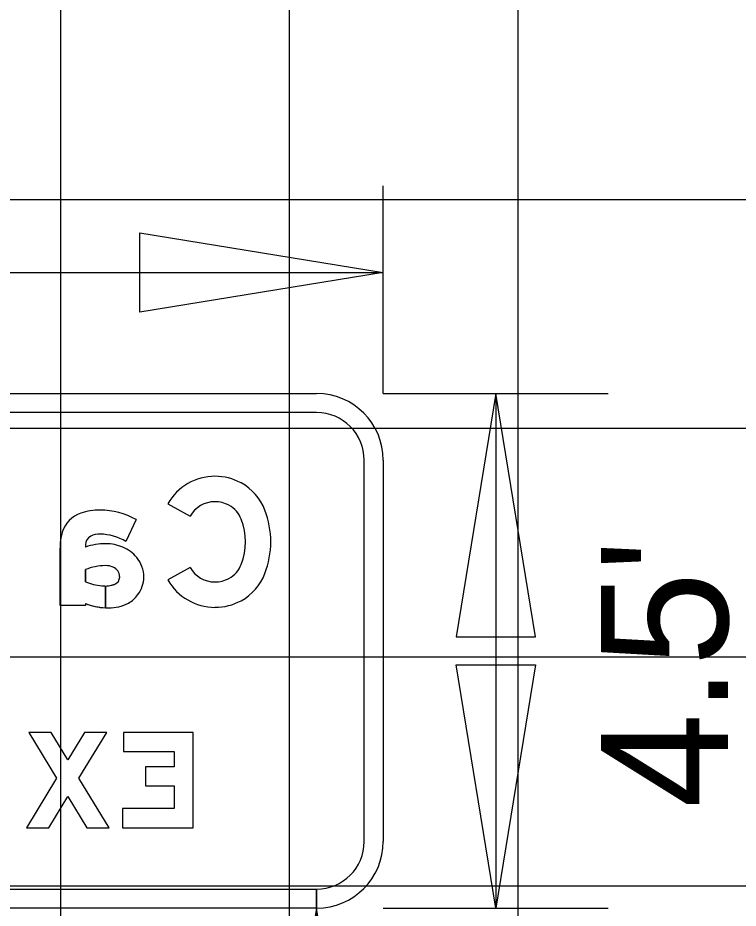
# Model space of a CAD drawing. Extents: x 1797809 to 2198143, y 249608 to 1237864.
# Drawn here: x 2197018.33 to 2197024.63, y 1237184.91 to 1237192.69 of the extents above; entities that cross this region are included whole.
import ezdxf

# ---------------------------------------------------------------- set-up
doc = ezdxf.new("R2010")
doc.units = 0
for name, color, linetype in [('GSBWFILL', 7, 'Continuous'), ('GSCOLORFILL', 7, 'Continuous'), ('GSDIMS', 7, 'Continuous'), ('GSOUTLINE', 7, 'Continuous'), ('GSSHT', 7, 'Continuous'), ('Level 55', 7, 'Continuous')]:
    doc.layers.add(name, color=color, linetype=linetype)

msp = doc.modelspace()

# ---------------------------------------------------------------- linework, layer by layer
at = {"layer": 'GSBWFILL'}
for points in [[(2197019.6438, 1237188.446), (2197019.8371, 1237188.3364)], [(2197019.3659, 1237188.3071), (2197019.2767, 1237188.1146)], [(2197018.9217, 1237188.0875), (2197018.9217, 1237188.067)], [(2197018.9217, 1237187.573), (2197018.9217, 1237187.5574), (2197018.6996, 1237187.5574), (2197018.6996, 1237188.0586)], [(2197018.9217, 1237187.8704), (2197018.9217, 1237187.7624)], [(2197019.8371, 1237187.8892), (2197019.6438, 1237187.7797)], [(2197019.0966, 1237187.7265), (2197019.0966, 1237187.5359)], [(2197019.0967, 1237187.5359), (2197019.0967, 1237187.7265)]]:
    msp.add_lwpolyline(points, dxfattribs=at)
for points in [[(2197018.6008, 1237185.6132), (2197018.7681, 1237185.8871), (2197018.9353, 1237185.6132), (2197019.1306, 1237185.6132), (2197018.8657, 1237186.047), (2197019.1097, 1237186.4466), (2197018.9144, 1237186.4466), (2197018.7681, 1237186.2069), (2197018.6217, 1237186.4466), (2197018.4264, 1237186.4466), (2197018.6704, 1237186.047), (2197018.4056, 1237185.6132)], [(2197019.2556, 1237186.4466), (2197019.2556, 1237186.2799), (2197019.6972, 1237186.2799), (2197019.6972, 1237186.1466), (2197019.4472, 1237186.1466), (2197019.4472, 1237185.9799), (2197019.6972, 1237185.9799), (2197019.6972, 1237185.7799), (2197019.2472, 1237185.7799), (2197019.2472, 1237185.6132), (2197019.8639, 1237185.6132), (2197019.8639, 1237186.4466)]]:
    msp.add_lwpolyline(points, close=True, dxfattribs=at)
for centre, major_axis, ratio, start_param, end_param in [((2197020.0553, 1237188.2127), (0, -0.473), 0.999994, 3.141593, 4.196762), ((2197020.0553, 1237188.2057), (0, -0.48), 0.999994, 2.646344, 3.141593), ((2197020.067, 1237188.2273), (0, -0.4554), 0.999994, 1.935775, 2.646344), ((2197020.0553, 1237188.2127), (0, -0.2508), 0.999994, 3.141593, 4.196762), ((2197020.0553, 1237188.2057), (0, -0.2579), 0.999994, 2.646344, 3.141593), ((2197019.0508, 1237187.8468), (0, -0.5438), 0.999995, 3.141593, 3.458648), ((2197019.0508, 1237187.7538), (0, -0.6367), 0.999995, 2.623874, 3.141593), ((2197020.067, 1237188.2273), (0, -0.2333), 0.999994, 1.935775, 2.646344), ((2197019.7673, 1237188.1128), (0, -0.7763), 0.999994, 1.205818, 1.935775), ((2197018.9592, 1237188.1259), (0, -0.2499), 0.999995, 3.458648, 4.427613), ((2197019.7673, 1237188.1128), (0, -0.5541), 0.999994, 1.205818, 1.935775), ((2197019.1891, 1237188.0586), (0, -0.4895), 0.999995, 4.427613, 4.712389), ((2197019.0051, 1237188.0875), (0, -0.0833), 0.999995, 3.602032, 4.712389), ((2197019.0428, 1237188.0114), (0, -0.1683), 0.999995, 3.094343, 3.602032), ((2197019.0508, 1237187.7538), (0, -0.4257), 0.999995, 2.582097, 3.141593), ((2197019.0999, 1237187.5353), (0, -0.5608), 0.999995, 3.141593, 3.464907), ((2197019.0999, 1237187.7152), (0, -0.3809), 0.999995, 2.73708, 3.141593), ((2197019.126, 1237187.7719), (0, -0.3185), 0.999995, 2.265663, 2.742307), ((2197019.1652, 1237187.8045), (0, -0.2675), 0.999995, 1.570796, 2.265663), ((2197020.067, 1237187.9983), (0, -0.2333), 0.999994, 0.495249, 1.205818), ((2197019.1126, 1237187.3586), (0, -0.5462), 0.999995, 3.169955, 3.498593), ((2197019.1009, 1237187.744), (0, -0.1606), 0.999995, 2.733046, 3.165323), ((2197019.1272, 1237187.8048), (0, -0.0944), 0.999995, 1.610807, 2.733046), ((2197020.0553, 1237188.0129), (0, -0.2508), 0.999994, 5.228016, 6.283185), ((2197019.1096, 1237188.2403), (0, -0.5135), 0.999995, 5.908557, 6.196216), ((2197019.155, 1237187.8045), (0, -0.0666), 0.999995, 0.384565, 1.570796), ((2197019.1211, 1237187.8045), (0, -0.1006), 0.999995, 1.570796, 1.610807), ((2197019.177, 1237187.8045), (0, -0.2557), 0.999995, 0.927653, 1.570796), ((2197020.0553, 1237188.0129), (0, -0.473), 0.999994, 5.228016, 6.283185), ((2197020.0553, 1237188.02), (0, -0.2579), 0.999994, 0, 0.495249), ((2197020.067, 1237187.9983), (0, -0.4554), 0.999994, 0.495249, 1.205818), ((2197019.0967, 1237187.9487), (0, -0.2222), 0.999995, 6.140268, 6.282935), ((2197019.0967, 1237187.9487), (0, -0.2222), 0.999995, 0, 0.384565), ((2197019.1543, 1237187.8215), (0, -0.2841), 0.999995, 0.530468, 0.927653), ((2197019.1252, 1237188.1022), (0, -0.567), 0.999995, 5.916134, 6.232721), ((2197019.1252, 1237188.1022), (0, -0.567), 0.999995, 6.232819, 6.283185), ((2197019.1252, 1237187.9174), (0, -0.3822), 0.999995, 0, 0.469149), ((2197020.0553, 1237188.02), (0, -0.48), 0.999994, 0, 0.495249)]:
    msp.add_ellipse(centre, major_axis=major_axis, ratio=ratio, start_param=start_param, end_param=end_param, dxfattribs=at)
at = {"layer": 'GSCOLORFILL'}
for p, q in [((2197013.1109, 1237189.4095), (2197020.9442, 1237189.4095)), ((2197020.9442, 1237189.2428), (2197013.1109, 1237189.2428)), ((2197021.3609, 1237185.4928), (2197021.3609, 1237188.8262)), ((2197021.5275, 1237188.8262), (2197021.5275, 1237185.4928)), ((2197013.1109, 1237185.0762), (2197020.9425, 1237185.0762)), ((2197020.9425, 1237185.0762), (2197020.9425, 1237184.9095)), ((2197020.9442, 1237184.9095), (2197020.9442, 1237185.0762)), ((2197020.9425, 1237184.9095), (2197013.1109, 1237184.9095))]:
    msp.add_line(p, q, dxfattribs=at)
for points in [[(2197019.6438, 1237188.446), (2197019.8371, 1237188.3364)], [(2197019.3659, 1237188.3071), (2197019.2767, 1237188.1146)], [(2197018.9217, 1237188.0875), (2197018.9217, 1237188.067)], [(2197018.9217, 1237187.573), (2197018.9217, 1237187.5574), (2197018.6996, 1237187.5574), (2197018.6996, 1237188.0586)], [(2197018.9217, 1237187.8704), (2197018.9217, 1237187.7624)], [(2197019.8371, 1237187.8892), (2197019.6438, 1237187.7797)], [(2197019.0966, 1237187.7265), (2197019.0966, 1237187.5359)], [(2197019.0967, 1237187.5359), (2197019.0967, 1237187.7265)]]:
    msp.add_lwpolyline(points, dxfattribs=at)
for points in [[(2197018.6008, 1237185.6132), (2197018.7681, 1237185.8871), (2197018.9353, 1237185.6132), (2197019.1306, 1237185.6132), (2197018.8657, 1237186.047), (2197019.1097, 1237186.4466), (2197018.9144, 1237186.4466), (2197018.7681, 1237186.2069), (2197018.6217, 1237186.4466), (2197018.4264, 1237186.4466), (2197018.6704, 1237186.047), (2197018.4056, 1237185.6132)], [(2197019.2556, 1237186.4466), (2197019.2556, 1237186.2799), (2197019.6972, 1237186.2799), (2197019.6972, 1237186.1466), (2197019.4472, 1237186.1466), (2197019.4472, 1237185.9799), (2197019.6972, 1237185.9799), (2197019.6972, 1237185.7799), (2197019.2472, 1237185.7799), (2197019.2472, 1237185.6132), (2197019.8639, 1237185.6132), (2197019.8639, 1237186.4466)]]:
    msp.add_lwpolyline(points, close=True, dxfattribs=at)
for centre, radius, start, end in [((2197020.9442, 1237188.8262), 0.5833, 0, 90), ((2197020.9442, 1237188.8262), 0.4167, 0, 90), ((2197020.9442, 1237185.4928), 0.5833, 270, 0), ((2197020.9442, 1237185.4928), 0.4167, 270, 0)]:
    msp.add_arc(centre, radius, start, end, dxfattribs=at)
for centre, major_axis, ratio, start_param, end_param in [((2197020.0553, 1237188.2127), (0, -0.473), 0.999994, 3.141593, 4.196762), ((2197020.0553, 1237188.2057), (0, -0.48), 0.999994, 2.646344, 3.141593), ((2197020.067, 1237188.2273), (0, -0.4554), 0.999994, 1.935775, 2.646344), ((2197020.0553, 1237188.2127), (0, -0.2508), 0.999994, 3.141593, 4.196762), ((2197020.0553, 1237188.2057), (0, -0.2579), 0.999994, 2.646344, 3.141593), ((2197019.0508, 1237187.8468), (0, -0.5438), 0.999995, 3.141593, 3.458648), ((2197019.0508, 1237187.7538), (0, -0.6367), 0.999995, 2.623874, 3.141593), ((2197020.067, 1237188.2273), (0, -0.2333), 0.999994, 1.935775, 2.646344), ((2197019.7673, 1237188.1128), (0, -0.7763), 0.999994, 1.205818, 1.935775), ((2197018.9592, 1237188.1259), (0, -0.2499), 0.999995, 3.458648, 4.427613), ((2197019.7673, 1237188.1128), (0, -0.5541), 0.999994, 1.205818, 1.935775), ((2197019.1891, 1237188.0586), (0, -0.4895), 0.999995, 4.427613, 4.712389), ((2197019.0051, 1237188.0875), (0, -0.0833), 0.999995, 3.602032, 4.712389), ((2197019.0428, 1237188.0114), (0, -0.1683), 0.999995, 3.094343, 3.602032), ((2197019.0508, 1237187.7538), (0, -0.4257), 0.999995, 2.582097, 3.141593), ((2197019.0999, 1237187.5353), (0, -0.5608), 0.999995, 3.141593, 3.464907), ((2197019.0999, 1237187.7152), (0, -0.3809), 0.999995, 2.73708, 3.141593), ((2197019.126, 1237187.7719), (0, -0.3185), 0.999995, 2.265663, 2.742307), ((2197019.1652, 1237187.8045), (0, -0.2675), 0.999995, 1.570796, 2.265663), ((2197020.067, 1237187.9983), (0, -0.2333), 0.999994, 0.495249, 1.205818), ((2197019.1126, 1237187.3586), (0, -0.5462), 0.999995, 3.169955, 3.498593), ((2197019.1009, 1237187.744), (0, -0.1606), 0.999995, 2.733046, 3.165323), ((2197019.1272, 1237187.8048), (0, -0.0944), 0.999995, 1.610807, 2.733046), ((2197020.0553, 1237188.0129), (0, -0.2508), 0.999994, 5.228016, 6.283185), ((2197019.1096, 1237188.2403), (0, -0.5135), 0.999995, 5.908557, 6.196216), ((2197019.155, 1237187.8045), (0, -0.0666), 0.999995, 0.384565, 1.570796), ((2197019.1211, 1237187.8045), (0, -0.1006), 0.999995, 1.570796, 1.610807), ((2197019.177, 1237187.8045), (0, -0.2557), 0.999995, 0.927653, 1.570796), ((2197020.0553, 1237188.0129), (0, -0.473), 0.999994, 5.228016, 6.283185), ((2197020.0553, 1237188.02), (0, -0.2579), 0.999994, 0, 0.495249), ((2197020.067, 1237187.9983), (0, -0.4554), 0.999994, 0.495249, 1.205818), ((2197019.0967, 1237187.9487), (0, -0.2222), 0.999995, 6.140268, 6.282935), ((2197019.0967, 1237187.9487), (0, -0.2222), 0.999995, 0, 0.384565), ((2197019.1543, 1237187.8215), (0, -0.2841), 0.999995, 0.530468, 0.927653), ((2197019.1252, 1237188.1022), (0, -0.567), 0.999995, 5.916134, 6.232721), ((2197019.1252, 1237188.1022), (0, -0.567), 0.999995, 6.232819, 6.283185), ((2197019.1252, 1237187.9174), (0, -0.3822), 0.999995, 0, 0.469149), ((2197020.0553, 1237188.02), (0, -0.48), 0.999994, 0, 0.495249)]:
    msp.add_ellipse(centre, major_axis=major_axis, ratio=ratio, start_param=start_param, end_param=end_param, dxfattribs=at)
at = {"layer": 'GSDIMS'}
for p, q in [((2197021.5275, 1237189.4095), (2197021.5275, 1237191.2252)), ((2197012.5275, 1237190.4674), (2197021.5275, 1237190.4674)), ((2197021.5275, 1237189.4095), (2197023.4956, 1237189.4095)), ((2197022.5116, 1237189.4095), (2197022.5116, 1237184.9095)), ((2197020.9425, 1237184.9095), (2197020.9425, 1237177.9095)), ((2197021.5275, 1237184.9095), (2197023.4956, 1237184.9095))]:
    msp.add_line(p, q, dxfattribs=at)
for points in [[(2197021.5275, 1237190.4674), (2197019.3991, 1237190.1202), (2197019.3991, 1237190.8145)], [(2197022.5116, 1237189.4095), (2197022.1644, 1237187.2811), (2197022.8587, 1237187.2811)], [(2197022.5116, 1237184.9095), (2197022.1644, 1237187.0379), (2197022.8587, 1237187.0379)], [(2197020.9425, 1237184.9095), (2197020.5953, 1237182.7811), (2197021.2897, 1237182.7811)]]:
    msp.add_lwpolyline(points, close=True, dxfattribs=at)
at = {"layer": 'GSOUTLINE'}
for points in [[(2197019.6438, 1237188.446), (2197019.8371, 1237188.3364)], [(2197019.3659, 1237188.3071), (2197019.2767, 1237188.1146)], [(2197018.9217, 1237188.0875), (2197018.9217, 1237188.067)], [(2197018.9217, 1237187.573), (2197018.9217, 1237187.5574), (2197018.6996, 1237187.5574), (2197018.6996, 1237188.0586)], [(2197018.9217, 1237187.7624), (2197018.9217, 1237187.8704)], [(2197019.8371, 1237187.8892), (2197019.6438, 1237187.7797)]]:
    msp.add_lwpolyline(points, dxfattribs=at)
for points in [[(2197018.6008, 1237185.6132), (2197018.7681, 1237185.8871), (2197018.9353, 1237185.6132), (2197019.1306, 1237185.6132), (2197018.8657, 1237186.047), (2197019.1097, 1237186.4466), (2197018.9144, 1237186.4466), (2197018.7681, 1237186.2069), (2197018.6217, 1237186.4466), (2197018.4264, 1237186.4466), (2197018.6704, 1237186.047), (2197018.4056, 1237185.6132)], [(2197019.2556, 1237186.4466), (2197019.2556, 1237186.2799), (2197019.6972, 1237186.2799), (2197019.6972, 1237186.1466), (2197019.4472, 1237186.1466), (2197019.4472, 1237185.9799), (2197019.6972, 1237185.9799), (2197019.6972, 1237185.7799), (2197019.2472, 1237185.7799), (2197019.2472, 1237185.6132), (2197019.8639, 1237185.6132), (2197019.8639, 1237186.4466)]]:
    msp.add_lwpolyline(points, close=True, dxfattribs=at)
for centre, major_axis, ratio, start_param, end_param in [((2197020.0553, 1237188.2127), (0, -0.473), 0.999994, 3.141593, 4.196762), ((2197020.0553, 1237188.2057), (0, -0.48), 0.999994, 2.646344, 3.141593), ((2197020.067, 1237188.2273), (0, -0.4554), 0.999994, 1.935775, 2.646344), ((2197020.0553, 1237188.2127), (0, -0.2508), 0.999994, 3.141593, 4.196762), ((2197020.0553, 1237188.2057), (0, -0.2579), 0.999994, 2.646344, 3.141593), ((2197019.0508, 1237187.8468), (0, -0.5438), 0.999995, 3.141593, 3.458648), ((2197019.0508, 1237187.7538), (0, -0.6367), 0.999995, 2.623874, 3.141593), ((2197020.067, 1237188.2273), (0, -0.2333), 0.999994, 1.935775, 2.646344), ((2197019.7673, 1237188.1128), (0, -0.7763), 0.999994, 1.205818, 1.935775), ((2197018.9592, 1237188.1259), (0, -0.2499), 0.999995, 3.458648, 4.427613), ((2197019.7673, 1237188.1128), (0, -0.5541), 0.999994, 1.205818, 1.935775), ((2197019.1891, 1237188.0586), (0, -0.4895), 0.999995, 4.427613, 4.712389), ((2197019.0051, 1237188.0875), (0, -0.0833), 0.999995, 3.602032, 4.712389), ((2197019.0428, 1237188.0114), (0, -0.1683), 0.999995, 3.094343, 3.602032), ((2197019.0508, 1237187.7538), (0, -0.4257), 0.999995, 2.582097, 3.141593), ((2197019.0999, 1237187.5353), (0, -0.5608), 0.999995, 3.141593, 3.464907), ((2197019.0999, 1237187.7152), (0, -0.3809), 0.999995, 2.73708, 3.141593), ((2197019.126, 1237187.7719), (0, -0.3185), 0.999995, 2.265663, 2.742307), ((2197019.1652, 1237187.8045), (0, -0.2675), 0.999995, 1.570796, 2.265663), ((2197020.067, 1237187.9983), (0, -0.2333), 0.999994, 0.495249, 1.205818), ((2197019.1126, 1237187.3586), (0, -0.5462), 0.999995, 3.169991, 3.498593), ((2197019.1009, 1237187.744), (0, -0.1606), 0.999995, 2.733046, 3.165198), ((2197019.0973, 1237187.8963), (0, -0.00833), 0.999995, 3.165198, 3.169991), ((2197019.1272, 1237187.8048), (0, -0.0944), 0.999995, 1.610807, 2.733046), ((2197020.0553, 1237188.0129), (0, -0.2508), 0.999994, 5.228016, 6.283185), ((2197019.1096, 1237188.2403), (0, -0.5135), 0.999995, 5.908557, 6.196216), ((2197019.155, 1237187.8045), (0, -0.0666), 0.999995, 0.384565, 1.570796), ((2197019.1211, 1237187.8045), (0, -0.1006), 0.999995, 1.570796, 1.610807), ((2197019.177, 1237187.8045), (0, -0.2557), 0.999995, 0.927653, 1.570796), ((2197020.0553, 1237188.0129), (0, -0.473), 0.999994, 5.228016, 6.283185), ((2197020.0553, 1237188.02), (0, -0.2579), 0.999994, 0, 0.495249), ((2197020.067, 1237187.9983), (0, -0.4554), 0.999994, 0.495249, 1.205818), ((2197019.0967, 1237187.9487), (0, -0.2222), 0.999995, 6.140268, 6.667751), ((2197019.1543, 1237187.8215), (0, -0.2841), 0.999995, 0.530468, 0.927653), ((2197019.1252, 1237188.1022), (0, -0.567), 0.999995, 5.916134, 6.283185), ((2197019.1252, 1237187.9174), (0, -0.3822), 0.999995, 0, 0.469149), ((2197020.0553, 1237188.02), (0, -0.48), 0.999994, 0, 0.495249)]:
    msp.add_ellipse(centre, major_axis=major_axis, ratio=ratio, start_param=start_param, end_param=end_param, dxfattribs=at)
at = {"layer": 'GSSHT'}
for p, q in [((2197018.7065, 1237153.1062), (2197018.7065, 1237223.1062)), ((2197020.7065, 1237153.1062), (2197020.7065, 1237223.1062)), ((2197022.7065, 1237153.1062), (2197022.7065, 1237223.1062)), ((2196954.7065, 1237191.1062), (2197214.7065, 1237191.1062)), ((2196954.7065, 1237189.1062), (2197214.7065, 1237189.1062)), ((2196954.7065, 1237187.1062), (2197214.7065, 1237187.1062)), ((2196954.7065, 1237185.1062), (2197214.7065, 1237185.1062))]:
    msp.add_line(p, q, dxfattribs=at)

# ---------------------------------------------------------------- texts
at = {"layer": 'Level 55'}
msp.add_text("4.5'", height=1.11046, rotation=90, dxfattribs=at).set_placement((2197024.543, 1237185.7866))

doc.saveas('drawing.dxf')
